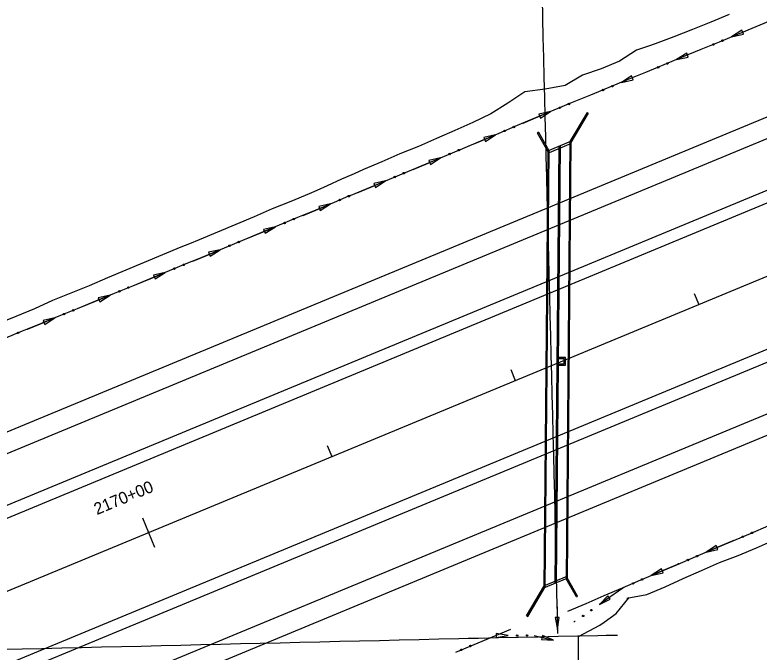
# Model space of a CAD drawing. Extents: x 1611108 to 1749517, y 619561 to 797725.
# Drawn here: x 1722637.9 to 1723012.8, y 768486.8 to 768807.5 of the extents above; entities that cross this region are included whole.
import ezdxf

# ---------------------------------------------------------------- set-up
doc = ezdxf.new("R2010")
doc.units = 0
for name, color, linetype in [('R_Ditch', 7, 'Continuous'), ('R_Drainage', 7, 'Continuous'), ('R_Horz Alg', 7, 'Continuous'), ('R_Horz Alg Stationing', 7, 'Continuous'), ('R_Proposed Const Limits', 7, 'Continuous'), ('R_Proposed Road', 7, 'Continuous')]:
    doc.layers.add(name, color=color, linetype=linetype)

msp = doc.modelspace()

# ---------------------------------------------------------------- linework, layer by layer
at = {"layer": 'R_Ditch'}
for p, q in [((1723004.04, 768799.76), (1722998.9, 768796.49)), ((1722998.9, 768796.49), (1723004.85, 768797.81)), ((1723004.85, 768797.81), (1723004.04, 768799.76)), ((1722976.29, 768788.27), (1722971.14, 768785)), ((1722971.14, 768785), (1722977.09, 768786.32)), ((1722977.09, 768786.32), (1722976.29, 768788.27)), ((1722948.52, 768776.81), (1722943.38, 768773.55)), ((1722943.38, 768773.55), (1722949.33, 768774.86)), ((1722949.33, 768774.86), (1722948.52, 768776.81)), ((1722907.68, 768758.82), (1722901.74, 768757.47)), ((1722902.56, 768755.52), (1722907.68, 768758.82)), ((1722901.74, 768757.47), (1722902.56, 768755.52)), ((1722879.99, 768747.17), (1722874.05, 768745.82)), ((1722874.05, 768745.82), (1722874.87, 768743.87)), ((1722874.87, 768743.87), (1722879.99, 768747.17)), ((1722852.3, 768735.54), (1722846.35, 768734.2)), ((1722846.35, 768734.2), (1722847.17, 768732.25)), ((1722847.17, 768732.25), (1722852.3, 768735.54)), ((1722824.59, 768723.94), (1722818.64, 768722.61)), ((1722818.64, 768722.61), (1722819.46, 768720.66)), ((1722819.46, 768720.66), (1722824.59, 768723.94)), ((1722796.87, 768712.38), (1722790.92, 768711.05)), ((1722790.92, 768711.05), (1722791.73, 768709.1)), ((1722791.73, 768709.1), (1722796.87, 768712.38)), ((1722769.13, 768700.84), (1722763.18, 768699.52)), ((1722763.18, 768699.52), (1722763.99, 768697.57)), ((1722763.99, 768697.57), (1722769.13, 768700.84)), ((1722741.38, 768689.34), (1722735.43, 768688.02)), ((1722735.43, 768688.02), (1722736.24, 768686.07)), ((1722736.24, 768686.07), (1722741.38, 768689.34)), ((1722713.62, 768677.86), (1722707.67, 768676.55)), ((1722707.67, 768676.55), (1722708.48, 768674.6)), ((1722708.48, 768674.6), (1722713.62, 768677.86)), ((1722685.86, 768666.41), (1722679.91, 768665.1)), ((1722679.91, 768665.1), (1722680.71, 768663.14)), ((1722680.71, 768663.14), (1722685.86, 768666.41)), ((1722658.08, 768654.97), (1722652.13, 768653.68)), ((1722652.92, 768651.72), (1722658.08, 768654.97)), ((1722652.13, 768653.68), (1722652.92, 768651.72)), ((1722991.17, 768540.38), (1722986.06, 768537.06)), ((1722986.06, 768537.06), (1722992, 768538.43)), ((1722992, 768538.43), (1722991.17, 768540.38)), ((1722963.52, 768528.63), (1722958.42, 768525.3)), ((1722958.42, 768525.3), (1722964.35, 768526.68)), ((1722964.35, 768526.68), (1722963.52, 768528.63)), ((1722936.59, 768515.1), (1722932.29, 768510.78)), ((1722932.29, 768510.78), (1722937.81, 768513.36)), ((1722937.81, 768513.36), (1722936.59, 768515.1)), ((1722912.09, 768504.16), (1722909.97, 768504.11)), ((1722909.97, 768504.11), (1722911.16, 768498.14)), ((1722911.16, 768498.14), (1722912.09, 768504.16)), ((1722886.33, 768495.2), (1722880.32, 768496.21)), ((1722880.32, 768496.21), (1722880.34, 768494.09)), ((1722880.34, 768494.09), (1722886.33, 768495.2)), ((1722903.61, 768495.21), (1722903.14, 768493.14)), ((1722903.14, 768493.14), (1722909.23, 768492.86)), ((1722909.23, 768492.86), (1722903.61, 768495.21))]:
    msp.add_line(p, q, dxfattribs=at)
for points in [[(1722903.4, 768816.06), (1722903.65, 768806.07), (1722903.9, 768796.07), (1722904.15, 768786.07), (1722904.4, 768776.08), (1722904.65, 768766.08), (1722904.9, 768756.08), (1722905.15, 768746.08), (1722905.4, 768736.09), (1722905.65, 768726.09), (1722905.89, 768716.09), (1722906.14, 768706.1), (1722906.39, 768696.1), (1722906.64, 768686.1), (1722906.89, 768676.1), (1722907.14, 768666.11), (1722907.39, 768656.11), (1722907.64, 768646.11), (1722907.89, 768636.12), (1722908.14, 768626.12), (1722908.39, 768616.12), (1722908.64, 768606.13), (1722908.89, 768596.13), (1722909.14, 768586.13), (1722909.38, 768576.13), (1722909.49, 768571.37), (1722909.62, 768566.14), (1722909.86, 768556.14), (1722910.09, 768546.14), (1722910.32, 768536.14), (1722910.55, 768526.15), (1722910.77, 768516.15), (1722910.99, 768506.15), (1722911.08, 768501.84), (1722911.2, 768496.15)], [(1722903.4, 768816.06), (1722903.65, 768806.07), (1722903.9, 768796.07), (1722904.15, 768786.07), (1722904.4, 768776.08), (1722904.65, 768766.08), (1722904.9, 768756.08), (1722905.15, 768746.08), (1722905.4, 768736.09), (1722905.65, 768726.09), (1722905.89, 768716.09), (1722906.14, 768706.1), (1722906.39, 768696.1), (1722906.64, 768686.1), (1722906.89, 768676.1), (1722907.14, 768666.11), (1722907.39, 768656.11), (1722907.64, 768646.11), (1722907.89, 768636.12), (1722908.14, 768626.12), (1722908.39, 768616.12), (1722908.64, 768606.13), (1722908.89, 768596.13), (1722909.14, 768586.13), (1722909.38, 768576.13), (1722909.49, 768571.37), (1722909.62, 768566.14), (1722909.86, 768556.14), (1722910.09, 768546.14), (1722910.32, 768536.14), (1722910.55, 768526.15), (1722910.77, 768516.15), (1722910.99, 768506.15), (1722911.08, 768501.84), (1722911.2, 768496.15)], [(1723020.27, 768805.36), (1723011.04, 768801.52), (1723001.8, 768797.69), (1722992.56, 768793.86), (1722983.32, 768790.04), (1722974.08, 768786.22), (1722964.84, 768782.4), (1722961.53, 768781.03), (1722961.51, 768781.03), (1722955.59, 768778.58), (1722946.35, 768774.77), (1722937.1, 768770.96), (1722927.86, 768767.16), (1722918.61, 768763.36)], [(1723012.76, 768802.24), (1723011.04, 768801.52), (1723001.8, 768797.69), (1722998.9, 768796.49)], [(1722985.01, 768790.74), (1722983.32, 768790.04), (1722974.08, 768786.22), (1722971.14, 768785)], [(1722985.04, 768790.75), (1722985.01, 768790.74)], [(1722957.25, 768779.27), (1722955.59, 768778.58), (1722946.35, 768774.77), (1722943.38, 768773.55)], [(1722957.28, 768779.28), (1722957.25, 768779.27)], [(1722929.47, 768767.82), (1722927.86, 768767.16), (1722918.61, 768763.36)], [(1722929.51, 768767.84), (1722929.47, 768767.82)], [(1722918.61, 768763.36), (1722909.37, 768759.53), (1722900.15, 768755.65), (1722890.94, 768751.77), (1722881.72, 768747.89), (1722872.5, 768744.02), (1722863.28, 768740.15), (1722854.06, 768736.28), (1722844.83, 768732.41), (1722835.61, 768728.55), (1722826.38, 768724.69), (1722817.16, 768720.84), (1722812.35, 768718.83), (1722807.93, 768716.99), (1722806.01, 768716.19), (1722798.7, 768713.14), (1722793.45, 768710.96), (1722789.46, 768709.3), (1722780.23, 768705.46), (1722771, 768701.62), (1722761.76, 768697.78), (1722752.52, 768693.95), (1722743.29, 768690.13), (1722734.05, 768686.3), (1722729.2, 768684.3), (1722724.8, 768682.48), (1722715.56, 768678.66), (1722706.32, 768674.85), (1722697.07, 768671.04), (1722687.83, 768667.22), (1722678.58, 768663.41), (1722669.34, 768659.6), (1722660.09, 768655.79), (1722650.83, 768652.01), (1722641.57, 768648.24), (1722632.31, 768644.47)], [(1722893.86, 768753), (1722900.15, 768755.65), (1722907.68, 768758.82)], [(1722893.82, 768752.98), (1722893.86, 768753)], [(1722866.16, 768741.36), (1722872.5, 768744.02), (1722879.99, 768747.17)], [(1722866.13, 768741.34), (1722866.16, 768741.36)], [(1722838.46, 768729.75), (1722844.83, 768732.41), (1722852.3, 768735.54)], [(1722838.43, 768729.73), (1722838.46, 768729.75)], [(1722810.75, 768718.17), (1722812.35, 768718.83), (1722817.16, 768720.84), (1722824.59, 768723.94)], [(1722810.71, 768718.15), (1722810.75, 768718.16)], [(1722783.02, 768706.61), (1722789.46, 768709.3), (1722793.45, 768710.96), (1722796.87, 768712.38)], [(1722782.98, 768706.6), (1722783.02, 768706.61)], [(1722755.28, 768695.09), (1722761.76, 768697.78), (1722769.13, 768700.84)], [(1722755.24, 768695.08), (1722755.28, 768695.09)], [(1722727.52, 768683.6), (1722729.2, 768684.3), (1722734.05, 768686.3), (1722741.38, 768689.34)], [(1722727.49, 768683.59), (1722727.52, 768683.6)], [(1722699.76, 768672.14), (1722706.32, 768674.85), (1722713.62, 768677.86)], [(1722699.72, 768672.13), (1722699.76, 768672.14)], [(1722671.99, 768660.69), (1722678.58, 768663.41), (1722685.86, 768666.41)], [(1722671.95, 768660.68), (1722671.99, 768660.69)], [(1722644.19, 768649.31), (1722650.83, 768652.01), (1722658.08, 768654.97)], [(1722644.15, 768649.29), (1722644.19, 768649.31)], [(1722916.4, 768507.37), (1722925.59, 768511.3), (1722934.79, 768515.23), (1722943.99, 768519.16), (1722953.19, 768523.08), (1722962.39, 768527), (1722971.59, 768530.91), (1722980.8, 768534.82), (1722990, 768538.73), (1722999.21, 768542.64), (1723008.42, 768546.54), (1723017.62, 768550.44)], [(1722999.87, 768542.92), (1722999.21, 768542.64), (1722990, 768538.73), (1722986.06, 768537.06)], [(1722999.9, 768542.93), (1722999.87, 768542.92)], [(1722972.22, 768531.18), (1722971.59, 768530.91), (1722962.39, 768527), (1722958.42, 768525.3)], [(1722972.25, 768531.19), (1722972.22, 768531.18)], [(1722944.56, 768519.4), (1722944.03, 768519.03), (1722935.85, 768513.28), (1722932.29, 768510.78)], [(1722944.59, 768519.43), (1722944.56, 768519.4)], [(1722910.84, 768513.13), (1722910.99, 768506.15), (1722911.08, 768501.84), (1722911.16, 768498.14)], [(1722919.99, 768502.12), (1722919.49, 768501.77)], [(1722920.02, 768502.15), (1722919.99, 768502.13)], [(1722860, 768486.74), (1722869.23, 768490.6), (1722878.46, 768494.45), (1722882.44, 768496.11), (1722887.69, 768498.3)], [(1722631.54, 768488.18), (1722641.54, 768488.42), (1722651.53, 768488.66), (1722661.53, 768488.9), (1722671.53, 768489.13), (1722681.53, 768489.37), (1722691.52, 768489.61), (1722701.52, 768489.84), (1722711.52, 768490.08), (1722721.52, 768490.32), (1722731.51, 768490.55), (1722741.51, 768490.79), (1722751.51, 768491.03), (1722761.51, 768491.26), (1722771.5, 768491.5), (1722781.5, 768491.74), (1722791.5, 768491.98), (1722801.5, 768492.21), (1722811.49, 768492.45), (1722821.49, 768492.69), (1722831.49, 768492.92), (1722841.48, 768493.16), (1722851.48, 768493.4), (1722861.48, 768493.63), (1722866.24, 768493.74), (1722871.48, 768493.85), (1722881.48, 768494.08), (1722891.47, 768494.3), (1722901.47, 768494.52), (1722911.47, 768494.73), (1722921.47, 768494.94), (1722931.46, 768495.15), (1722935.78, 768495.23), (1722941.46, 768495.35)], [(1722872.01, 768491.76), (1722878.46, 768494.45), (1722880.12, 768495.15)], [(1722899.38, 768495.07), (1722901.45, 768494.61), (1722909.23, 768492.86)], [(1722871.98, 768491.74), (1722872.01, 768491.76)]]:
    msp.add_lwpolyline(points, dxfattribs=at)
for centre in [(1722989.66, 768792.62), (1722994.29, 768794.54), (1722961.9, 768781.15), (1722966.53, 768783.06), (1722934.13, 768769.7), (1722938.76, 768771.61), (1722916.91, 768762.7), (1722912.29, 768760.78), (1722889.21, 768751.08), (1722884.59, 768749.14), (1722856.9, 768737.51), (1722861.52, 768739.45), (1722829.19, 768725.91), (1722833.81, 768727.84), (1722801.47, 768714.34), (1722806.1, 768716.27), (1722773.74, 768702.8), (1722778.37, 768704.72), (1722745.99, 768691.29), (1722750.62, 768693.2), (1722718.24, 768679.81), (1722722.87, 768681.72), (1722695.1, 768670.26), (1722690.47, 768668.35), (1722667.33, 768658.81), (1722662.7, 768656.9), (1722639.53, 768647.45), (1723004.51, 768544.84), (1723009.12, 768546.8), (1722981.47, 768535.07), (1722976.86, 768533.11), (1722953.83, 768523.31), (1722949.22, 768521.35), (1722928.22, 768507.87), (1722924.12, 768504.99), (1722890.88, 768495.11), (1722895.89, 768495.15), (1722867.36, 768489.86), (1722862.74, 768487.92)]:
    msp.add_circle(centre, 0.375, dxfattribs=at)
at = {"layer": 'R_Drainage'}
for p, q in [((1722926.12, 768758.37), (1722917.49, 768743.72)), ((1722926.7, 768758.03), (1722917.99, 768743.25)), ((1722926.12, 768758.37), (1722926.7, 768758.03)), ((1722901.62, 768748.42), (1722901.04, 768748.1)), ((1722901.04, 768748.1), (1722906.28, 768738.82)), ((1722901.62, 768748.42), (1722906.79, 768739.29)), ((1722906.29, 768739.08), (1722918, 768743.93)), ((1722918, 768743.93), (1722916.08, 768523.94)), ((1722906.28, 768737.99), (1722917.99, 768742.84)), ((1722911.81, 768741.36), (1722909.89, 768521.37)), ((1722912.48, 768741.64), (1722910.56, 768521.65)), ((1722917.49, 768743.72), (1722915.57, 768523.73)), ((1722906.29, 768739.08), (1722904.37, 768519.09)), ((1722906.79, 768739.29), (1722904.87, 768519.29)), ((1722904.37, 768519.09), (1722916.08, 768523.94)), ((1722904.38, 768520.17), (1722916.09, 768525.02)), ((1722920.75, 768514.59), (1722915.57, 768523.73)), ((1722921.33, 768514.92), (1722916.08, 768524.19)), ((1722895.67, 768504.99), (1722904.37, 768519.77)), ((1722896.24, 768504.65), (1722904.87, 768519.29)), ((1722920.75, 768514.59), (1722921.33, 768514.92)), ((1722895.67, 768504.99), (1722896.24, 768504.65))]:
    msp.add_line(p, q, dxfattribs=at)
for points in [[(1722910.89, 768635.04), (1722910.85, 768631.16), (1722915.19, 768631.13), (1722915.22, 768635)], [(1722911.55, 768634.37), (1722911.53, 768631.83), (1722914.53, 768631.8), (1722914.55, 768634.34)]]:
    msp.add_lwpolyline(points, close=True, dxfattribs=at)
at = {"layer": 'R_Horz Alg'}
msp.add_line((1715964.86, 765755.05), (1723860.62, 769025.58), dxfattribs=at)
at = {"layer": 'R_Horz Alg Stationing'}
for points in [[(1722980.03, 768667.33), (1722982.33, 768661.78)], [(1722887.64, 768629.06), (1722889.94, 768623.52)], [(1722795.26, 768590.79), (1722797.55, 768585.25)], [(1722702.1, 768554.37), (1722708.23, 768539.59)]]:
    msp.add_lwpolyline(points, dxfattribs=at)
at = {"layer": 'R_Proposed Const Limits'}
for points in [[(1722997.62, 768807.79), (1722988.43, 768803.85), (1722979.13, 768800.15), (1722969.82, 768796.5), (1722960.46, 768792.96), (1722957.07, 768791.81), (1722957.05, 768791.8), (1722950.97, 768789.74), (1722942.4, 768784.31), (1722933.23, 768780.32), (1722923.73, 768777.12), (1722915.06, 768771.92), (1722904.97, 768770.15), (1722894.74, 768768.72), (1722886.22, 768763.15), (1722877.64, 768757.74), (1722868.64, 768753.34), (1722859.47, 768749.33), (1722850.29, 768745.37), (1722841.17, 768741.25), (1722831.86, 768737.61), (1722822.7, 768733.59), (1722813.5, 768729.66), (1722808.72, 768727.59), (1722804.35, 768725.61), (1722802.46, 768724.76), (1722795.23, 768721.51), (1722790.04, 768719.18), (1722786.1, 768717.41), (1722776.83, 768713.66), (1722767.57, 768709.89), (1722758.38, 768705.94), (1722749.18, 768702.03), (1722739.94, 768698.2), (1722730.71, 768694.36), (1722725.86, 768692.36), (1722721.47, 768690.54), (1722712.23, 768686.71), (1722702.99, 768682.88), (1722693.78, 768679), (1722684.52, 768675.2), (1722675.35, 768671.22), (1722666.09, 768667.44), (1722656.8, 768663.73), (1722647.7, 768659.57), (1722638.46, 768655.75), (1722629.19, 768652.01)], [(1722946.17, 768513.89), (1722956.2, 768515.82), (1722965.41, 768519.71), (1722974.55, 768523.77), (1722983.7, 768527.82), (1722992.86, 768531.84), (1723002.17, 768535.48), (1723011.43, 768539.26), (1723020.58, 768543.29)], [(1722921.73, 768494.6), (1722932.58, 768500.39), (1722934.72, 768501.9), (1722940.75, 768506.16), (1722947.26, 768514.33)], [(1722927.74, 768474.8), (1722921.74, 768475.11), (1722921.73, 768494.6)]]:
    msp.add_lwpolyline(points, dxfattribs=at)
at = {"layer": 'R_Proposed Road'}
for p, q in [((1715936.54, 765823.42), (1723832.3, 769093.95)), ((1715940.37, 765814.18), (1723836.12, 769084.71)), ((1715949.55, 765792.01), (1723845.31, 769062.54)), ((1715951.85, 765786.47), (1723847.6, 769056.99)), ((1715977.87, 765723.64), (1723873.63, 768994.17)), ((1715980.17, 765718.1), (1723875.92, 768988.63)), ((1715989.35, 765695.93), (1723885.11, 768966.45)), ((1715993.18, 765686.69), (1723888.93, 768957.22))]:
    msp.add_line(p, q, dxfattribs=at)

# ---------------------------------------------------------------- texts
at = {"layer": 'R_Horz Alg Stationing'}
msp.add_text('2170+00', height=6, rotation=22.5, dxfattribs=at).set_placement((1722679.2, 768555.71))

doc.saveas('drawing.dxf')
